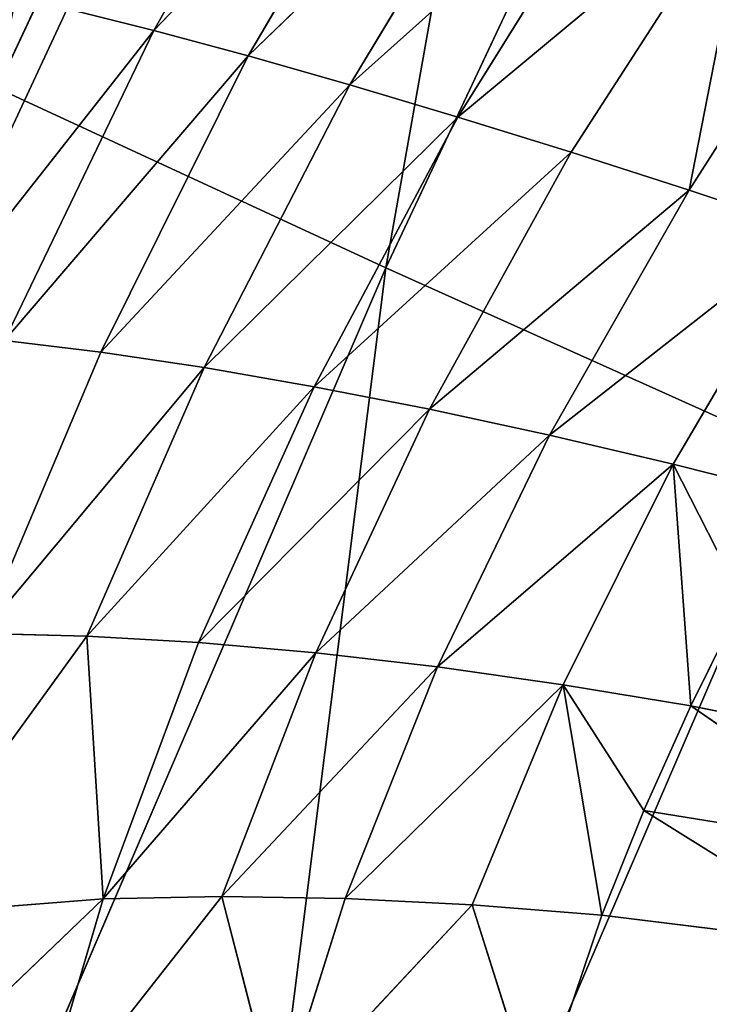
# Model space of a CAD drawing. Extents: x 0 to 500, y 0 to 390.
# Tile 292 of 656: x 22.82 to 25.02, y 282.95 to 286.09. Entities that reach past the tile are written whole.
import ezdxf

# ---------------------------------------------------------------- set-up
doc = ezdxf.new("R2010")
doc.units = 0
doc.header["$LTSCALE"] = 25.4
doc.layers.get('0').update_dxf_attribs({"linetype": 'CONTINUOUS'})

# ---------------------------------------------------------------- blocks, each defined once
blk = doc.blocks.new('ATLANTA505_-_S_STL')
at = {"color": 0}
for p, q in [((22.6425, 114.2838, 104.7587), (23.1236, 114.3053, 103.7258)), ((22.6425, 114.2838, 104.7587), (23.1236, 114.3053, 103.7258)), ((22.6425, 114.2838, 104.7587), (23.4002, 113.9643, 103.7952)), ((22.6425, 114.2838, 104.7587), (23.4002, 113.9643, 103.7952)), ((23.4002, 113.9643, 103.7952), (22.9242, 113.9408, 104.784)), ((23.4002, 113.9643, 103.7952), (22.9242, 113.9408, 104.784)), ((22.9242, 113.9408, 104.784), (23.7017, 113.6425, 103.8762)), ((22.9242, 113.9408, 104.784), (23.7017, 113.6425, 103.8762)), ((22.9242, 113.9408, 104.784), (23.2311, 113.6162, 104.8214)), ((22.9242, 113.9408, 104.784), (23.2311, 113.6162, 104.8214)), ((24.0027, 113.869, 102.7282), (23.4002, 113.9643, 103.7952)), ((23.4002, 113.9643, 103.7952), (24.2978, 113.5564, 102.8553)), ((23.4002, 113.9643, 103.7952), (24.2978, 113.5564, 102.8553)), ((23.4002, 113.9643, 103.7952), (23.7017, 113.6425, 103.8762)), ((23.4002, 113.9643, 103.7952), (23.7017, 113.6425, 103.8762)), ((24.0027, 113.869, 102.7282), (23.4002, 113.9643, 103.7952)), ((23.7017, 113.6425, 103.8762), (23.2311, 113.6162, 104.8214)), ((23.7017, 113.6425, 103.8762), (23.2311, 113.6162, 104.8214)), ((24.2978, 113.5564, 102.8553), (23.7017, 113.6425, 103.8762)), ((23.7017, 113.6425, 103.8762), (24.6152, 113.267, 102.9925)), ((23.7017, 113.6425, 103.8762), (24.6152, 113.267, 102.9925)), ((23.7017, 113.6425, 103.8762), (24.0259, 113.3431, 103.9683)), ((23.7017, 113.6425, 103.8762), (24.0259, 113.3431, 103.9683)), ((24.2978, 113.5564, 102.8553), (23.7017, 113.6425, 103.8762)), ((22.8522, 113.4967, 105.7196), (23.2311, 113.6162, 104.8214)), ((22.8522, 113.4967, 105.7196), (23.2311, 113.6162, 104.8214)), ((23.2311, 113.6162, 104.8214), (24.0259, 113.3431, 103.9683)), ((23.2311, 113.6162, 104.8214), (24.0259, 113.3431, 103.9683)), ((23.2311, 113.6162, 104.8214), (23.5611, 113.313, 104.8708)), ((23.2311, 113.6162, 104.8214), (23.5611, 113.313, 104.8708)), ((23.1872, 113.1951, 105.7275), (22.8522, 113.4967, 105.7196)), ((22.8522, 113.4967, 105.7196), (23.5611, 113.313, 104.8708)), ((22.8522, 113.4967, 105.7196), (23.5611, 113.313, 104.8708)), ((23.1872, 113.1951, 105.7275), (22.8522, 113.4967, 105.7196)), ((23.5611, 113.313, 104.8708), (24.0259, 113.3431, 103.9683)), ((23.5611, 113.313, 104.8708), (24.0259, 113.3431, 103.9683)), ((24.0259, 113.3431, 103.9683), (24.6152, 113.267, 102.9925)), ((24.0259, 113.3431, 103.9683), (24.6152, 113.267, 102.9925)), ((24.0259, 113.3431, 103.9683), (24.9524, 113.0037, 103.1388)), ((24.0259, 113.3431, 103.9683), (24.9524, 113.0037, 103.1388)), ((24.0259, 113.3431, 103.9683), (24.3703, 113.0688, 104.071)), ((24.0259, 113.3431, 103.9683), (24.3703, 113.0688, 104.071)), ((23.1872, 113.1951, 105.7275), (23.5611, 113.313, 104.8708)), ((23.1872, 113.1951, 105.7275), (23.5611, 113.313, 104.8708)), ((23.5611, 113.313, 104.8708), (24.3703, 113.0688, 104.071)), ((23.5611, 113.313, 104.8708), (24.3703, 113.0688, 104.071)), ((23.5611, 113.313, 104.8708), (23.9118, 113.0343, 104.9317)), ((23.5611, 113.313, 104.8708), (23.9118, 113.0343, 104.9317)), ((23.2386, 112.7134, 106.5657), (22.5386, 113.28, 106.6209)), ((23.2386, 112.7134, 106.5657), (22.5386, 113.28, 106.6209)), ((23.1872, 113.1951, 105.7275), (22.5386, 113.28, 106.6209)), ((23.1872, 113.1951, 105.7275), (22.5386, 113.28, 106.6209)), ((23.5433, 112.9172, 105.7479), (23.1872, 113.1951, 105.7275)), ((23.1872, 113.1951, 105.7275), (23.2386, 112.7134, 106.5657)), ((23.1872, 113.1951, 105.7275), (23.2386, 112.7134, 106.5657)), ((23.1872, 113.1951, 105.7275), (23.9118, 113.0343, 104.9317)), ((23.1872, 113.1951, 105.7275), (23.9118, 113.0343, 104.9317)), ((23.5433, 112.9172, 105.7479), (23.1872, 113.1951, 105.7275)), ((23.9118, 113.0343, 104.9317), (24.3703, 113.0688, 104.071)), ((23.9118, 113.0343, 104.9317), (24.3703, 113.0688, 104.071)), ((24.3703, 113.0688, 104.071), (24.9524, 113.0037, 103.1388)), ((24.3703, 113.0688, 104.071), (24.9524, 113.0037, 103.1388)), ((24.3703, 113.0688, 104.071), (25.3066, 112.7688, 103.2929)), ((24.3703, 113.0688, 104.071), (25.3066, 112.7688, 103.2929)), ((24.3703, 113.0688, 104.071), (24.7322, 112.8222, 104.1834)), ((24.3703, 113.0688, 104.071), (24.7322, 112.8222, 104.1834)), ((23.5433, 112.9172, 105.7479), (23.9118, 113.0343, 104.9317)), ((23.5433, 112.9172, 105.7479), (23.9118, 113.0343, 104.9317)), ((23.9118, 113.0343, 104.9317), (24.7322, 112.8222, 104.1834)), ((23.9118, 113.0343, 104.9317), (24.7322, 112.8222, 104.1834)), ((23.9118, 113.0343, 104.9317), (24.2803, 112.7823, 105.0039)), ((23.9118, 113.0343, 104.9317), (24.2803, 112.7823, 105.0039)), ((22.3082, 112.9864, 107.4584), (23.2386, 112.7134, 106.5657)), ((22.3082, 112.9864, 107.4584), (23.2386, 112.7134, 106.5657)), ((23.5433, 112.9172, 105.7479), (23.2386, 112.7134, 106.5657)), ((23.5433, 112.9172, 105.7479), (23.2386, 112.7134, 106.5657)), ((23.9173, 112.6653, 105.7809), (23.5433, 112.9172, 105.7479)), ((23.5433, 112.9172, 105.7479), (24.2803, 112.7823, 105.0039)), ((23.5433, 112.9172, 105.7479), (24.2803, 112.7823, 105.0039)), ((23.9173, 112.6653, 105.7809), (23.5433, 112.9172, 105.7479)), ((24.2803, 112.7823, 105.0039), (24.7322, 112.8222, 104.1834)), ((24.2803, 112.7823, 105.0039), (24.7322, 112.8222, 104.1834)), ((24.7322, 112.8222, 104.1834), (25.3066, 112.7688, 103.2929)), ((24.7322, 112.8222, 104.1834), (25.3066, 112.7688, 103.2929)), ((24.7322, 112.8222, 104.1834), (25.1084, 112.6052, 104.3044)), ((24.7322, 112.8222, 104.1834), (25.1084, 112.6052, 104.3044)), ((23.9173, 112.6653, 105.7809), (24.2803, 112.7823, 105.0039)), ((23.9173, 112.6653, 105.7809), (24.2803, 112.7823, 105.0039)), ((24.2803, 112.7823, 105.0039), (25.1084, 112.6052, 104.3044)), ((24.2803, 112.7823, 105.0039), (25.1084, 112.6052, 104.3044)), ((24.2803, 112.7823, 105.0039), (24.6632, 112.5593, 105.0866)), ((24.2803, 112.7823, 105.0039), (24.6632, 112.5593, 105.0866)), ((25.3066, 112.7688, 103.2929), (25.1084, 112.6052, 104.3044)), ((25.3066, 112.7688, 103.2929), (25.1084, 112.6052, 104.3044)), ((23.2386, 112.7134, 106.5657), (23.0151, 112.442, 107.3247)), ((23.2386, 112.7134, 106.5657), (23.0151, 112.442, 107.3247)), ((23.2386, 112.7134, 106.5657), (23.9173, 112.6653, 105.7809)), ((23.2386, 112.7134, 106.5657), (23.9173, 112.6653, 105.7809)), ((23.2386, 112.7134, 106.5657), (23.6175, 112.4669, 106.5586)), ((23.2386, 112.7134, 106.5657), (23.6175, 112.4669, 106.5586)), ((23.9173, 112.6653, 105.7809), (23.6175, 112.4669, 106.5586)), ((23.9173, 112.6653, 105.7809), (23.6175, 112.4669, 106.5586)), ((23.9173, 112.6653, 105.7809), (24.6632, 112.5593, 105.0866)), ((23.9173, 112.6653, 105.7809), (24.6632, 112.5593, 105.0866)), ((23.9173, 112.6653, 105.7809), (24.3061, 112.4415, 105.8261)), ((23.9173, 112.6653, 105.7809), (24.3061, 112.4415, 105.8261)), ((24.6632, 112.5593, 105.0866), (25.1084, 112.6052, 104.3044)), ((24.6632, 112.5593, 105.0866), (25.1084, 112.6052, 104.3044)), ((25.1084, 112.6052, 104.3044), (25.3839, 112.5964, 103.874)), ((25.1084, 112.6052, 104.3044), (25.3839, 112.5964, 103.874)), ((25.1084, 112.6052, 104.3044), (25.4955, 112.4192, 104.433)), ((25.1084, 112.6052, 104.3044), (25.4955, 112.4192, 104.433)), ((24.6632, 112.5593, 105.0866), (24.3061, 112.4415, 105.8261)), ((24.6632, 112.5593, 105.0866), (24.3061, 112.4415, 105.8261)), ((24.6632, 112.5593, 105.0866), (25.4955, 112.4192, 104.433)), ((24.6632, 112.5593, 105.0866), (25.4955, 112.4192, 104.433)), ((24.6632, 112.5593, 105.0866), (25.0573, 112.3666, 105.179)), ((24.6632, 112.5593, 105.0866), (25.0573, 112.3666, 105.179)), ((23.0151, 112.442, 107.3247), (23.6175, 112.4669, 106.5586)), ((23.0151, 112.442, 107.3247), (23.6175, 112.4669, 106.5586)), ((23.6175, 112.4669, 106.5586), (24.3061, 112.4415, 105.8261)), ((23.6175, 112.4669, 106.5586), (24.3061, 112.4415, 105.8261)), ((23.6175, 112.4669, 106.5586), (24.0114, 112.2476, 106.5652)), ((23.6175, 112.4669, 106.5586), (24.0114, 112.2476, 106.5652)), ((23.6175, 112.4669, 106.5586), (23.7955, 111.9952, 107.2502)), ((23.6175, 112.4669, 106.5586), (23.7955, 111.9952, 107.2502)), ((24.3061, 112.4415, 105.8261), (24.0114, 112.2476, 106.5652)), ((24.3061, 112.4415, 105.8261), (24.0114, 112.2476, 106.5652)), ((24.3061, 112.4415, 105.8261), (24.7062, 112.2473, 105.8829)), ((25.0573, 112.3666, 105.179), (24.3061, 112.4415, 105.8261)), ((25.0573, 112.3666, 105.179), (24.3061, 112.4415, 105.8261)), ((24.3061, 112.4415, 105.8261), (24.7062, 112.2473, 105.8829)), ((25.4955, 112.4192, 104.433), (25.0573, 112.3666, 105.179)), ((25.4955, 112.4192, 104.433), (25.0573, 112.3666, 105.179)), ((24.7062, 112.2473, 105.8829), (25.0573, 112.3666, 105.179)), ((24.7062, 112.2473, 105.8829), (25.0573, 112.3666, 105.179)), ((25.0573, 112.3666, 105.179), (25.459, 112.2053, 105.2802)), ((25.114, 112.0838, 105.9506), (25.0573, 112.3666, 105.179)), ((25.114, 112.0838, 105.9506), (25.0573, 112.3666, 105.179)), ((25.2795, 112.1528, 105.6146), (25.0573, 112.3666, 105.179)), ((25.2795, 112.1528, 105.6146), (25.0573, 112.3666, 105.179)), ((25.0573, 112.3666, 105.179), (25.459, 112.2053, 105.2802)), ((24.0114, 112.2476, 106.5652), (23.7955, 111.9952, 107.2502)), ((24.0114, 112.2476, 106.5652), (23.7955, 111.9952, 107.2502)), ((24.7062, 112.2473, 105.8829), (24.0114, 112.2476, 106.5652)), ((24.0114, 112.2476, 106.5652), (24.4167, 112.057, 106.5853)), ((24.0114, 112.2476, 106.5652), (24.4167, 112.057, 106.5853)), ((24.7062, 112.2473, 105.8829), (24.0114, 112.2476, 106.5652)), ((24.7062, 112.2473, 105.8829), (24.4167, 112.057, 106.5853)), ((24.7062, 112.2473, 105.8829), (24.4167, 112.057, 106.5853)), ((24.8298, 111.8963, 106.6185), (24.7062, 112.2473, 105.8829)), ((24.9643, 111.9986, 106.2847), (24.7062, 112.2473, 105.8829)), ((24.8298, 111.8963, 106.6185), (24.7062, 112.2473, 105.8829)), ((24.9643, 111.9986, 106.2847), (24.7062, 112.2473, 105.8829)), ((25.114, 112.0838, 105.9506), (24.7062, 112.2473, 105.8829)), ((25.114, 112.0838, 105.9506), (24.7062, 112.2473, 105.8829)), ((25.2795, 112.1528, 105.6146), (25.114, 112.0838, 105.9506)), ((25.2795, 112.1528, 105.6146), (25.114, 112.0838, 105.9506)), ((25.114, 112.0838, 105.9506), (24.9643, 111.9986, 106.2847)), ((25.114, 112.0838, 105.9506), (24.9643, 111.9986, 106.2847)), ((25.114, 112.0838, 105.9506), (25.9385, 111.85, 106.1152)), ((25.114, 112.0838, 105.9506), (25.9385, 111.85, 106.1152)), ((25.114, 112.0838, 105.9506), (25.7944, 111.765, 106.4187)), ((25.114, 112.0838, 105.9506), (25.7944, 111.765, 106.4187)), ((23.7955, 111.9952, 107.2502), (24.4167, 112.057, 106.5853)), ((23.7955, 111.9952, 107.2502), (24.4167, 112.057, 106.5853)), ((24.4167, 112.057, 106.5853), (24.8298, 111.8963, 106.6185)), ((24.4167, 112.057, 106.5853), (24.8298, 111.8963, 106.6185)), ((24.4167, 112.057, 106.5853), (24.6219, 111.6594, 107.2362)), ((24.4167, 112.057, 106.5853), (24.6219, 111.6594, 107.2362)), ((24.9643, 111.9986, 106.2847), (24.8298, 111.8963, 106.6185)), ((24.9643, 111.9986, 106.2847), (24.8298, 111.8963, 106.6185)), ((24.9643, 111.9986, 106.2847), (25.6651, 111.6654, 106.7213)), ((25.7944, 111.765, 106.4187), (24.9643, 111.9986, 106.2847)), ((25.7944, 111.765, 106.4187), (24.9643, 111.9986, 106.2847)), ((24.9643, 111.9986, 106.2847), (25.6651, 111.6654, 106.7213)), ((24.6219, 111.6594, 107.2362), (24.8298, 111.8963, 106.6185)), ((24.6219, 111.6594, 107.2362), (24.8298, 111.8963, 106.6185)), ((25.6651, 111.6654, 106.7213), (24.8298, 111.8963, 106.6185)), ((25.6651, 111.6654, 106.7213), (24.8298, 111.8963, 106.6185)), ((22.901, 58.2828, 103.9788), (24.1407, 50.8892, 104.5523)), ((22.901, 58.2828, 103.9788), (24.1407, 50.8892, 104.5523)), ((22.901, 58.2828, 103.9788), (25.06, 58.2797, 99.3805)), ((22.901, 58.2828, 103.9788), (25.06, 58.2797, 99.3805)), ((24.1407, 50.8892, 104.5523), (22.1228, 50.8928, 109.2482)), ((24.1407, 50.8892, 104.5523), (22.1228, 50.8928, 109.2482)), ((26.29, 50.8859, 99.9853), (24.1407, 50.8892, 104.5523)), ((24.1407, 50.8892, 104.5523), (25.4852, 43.5213, 105.1564)), ((24.1407, 50.8892, 104.5523), (25.4852, 43.5213, 105.1564)), ((26.29, 50.8859, 99.9853), (24.1407, 50.8892, 104.5523)), ((23.4777, 43.5251, 109.8183), (25.4852, 43.5213, 105.1564)), ((23.4777, 43.5251, 109.8183), (25.4852, 43.5213, 105.1564))]:
    blk.add_line(p, q, dxfattribs=at)
mesh = blk.add_polyface(dxfattribs=at)
corners = [(22.8733, 114.6621, 103.6682), (22.6425, 114.2838, 104.7587), (23.1236, 114.3053, 103.7258)]
mesh.append_faces([[corners[k] for k in face] for face in [(0, 1, 2)]], dxfattribs={"color": 0})
mesh = blk.add_polyface(dxfattribs=at)
corners = [(23.1236, 114.3053, 103.7258), (23.4002, 113.9643, 103.7952), (24.0027, 113.869, 102.7282), (22.6425, 114.2838, 104.7587)]
mesh.append_faces([[corners[k] for k in face] for face in [(0, 1, 2), (1, 0, 3)]], dxfattribs={"vtx0": -1, "color": 0})
mesh = blk.add_polyface(dxfattribs=at)
corners = [(22.6425, 114.2838, 104.7587), (22.9242, 113.9408, 104.784), (23.4002, 113.9643, 103.7952)]
mesh.append_faces([[corners[k] for k in face] for face in [(0, 1, 2)]], dxfattribs={"color": 0})
mesh = blk.add_polyface(dxfattribs=at)
corners = [(22.8522, 113.4967, 105.7196), (23.2311, 113.6162, 104.8214), (22.9242, 113.9408, 104.784)]
mesh.append_faces([[corners[k] for k in face] for face in [(0, 1, 2)]], dxfattribs={"color": 0})
mesh = blk.add_polyface(dxfattribs=at)
corners = [(22.9242, 113.9408, 104.784), (23.7017, 113.6425, 103.8762), (23.4002, 113.9643, 103.7952)]
mesh.append_faces([[corners[k] for k in face] for face in [(0, 1, 2)]], dxfattribs={"color": 0})
mesh = blk.add_polyface(dxfattribs=at)
corners = [(23.2311, 113.6162, 104.8214), (23.7017, 113.6425, 103.8762), (22.9242, 113.9408, 104.784)]
mesh.append_faces([[corners[k] for k in face] for face in [(0, 1, 2)]], dxfattribs={"color": 0})
mesh = blk.add_polyface(dxfattribs=at)
corners = [(23.4002, 113.9643, 103.7952), (24.2978, 113.5564, 102.8553), (24.0027, 113.869, 102.7282)]
mesh.append_faces([[corners[k] for k in face] for face in [(0, 1, 2)]], dxfattribs={"color": 0})
mesh = blk.add_polyface(dxfattribs=at)
corners = [(23.7017, 113.6425, 103.8762), (24.2978, 113.5564, 102.8553), (23.4002, 113.9643, 103.7952)]
mesh.append_faces([[corners[k] for k in face] for face in [(0, 1, 2)]], dxfattribs={"color": 0})
mesh = blk.add_polyface(dxfattribs=at)
corners = [(23.2311, 113.6162, 104.8214), (24.0259, 113.3431, 103.9683), (23.7017, 113.6425, 103.8762)]
mesh.append_faces([[corners[k] for k in face] for face in [(0, 1, 2)]], dxfattribs={"color": 0})
mesh = blk.add_polyface(dxfattribs=at)
corners = [(23.7017, 113.6425, 103.8762), (24.6152, 113.267, 102.9925), (24.2978, 113.5564, 102.8553)]
mesh.append_faces([[corners[k] for k in face] for face in [(0, 1, 2)]], dxfattribs={"color": 0})
mesh = blk.add_polyface(dxfattribs=at)
corners = [(24.0259, 113.3431, 103.9683), (24.6152, 113.267, 102.9925), (23.7017, 113.6425, 103.8762)]
mesh.append_faces([[corners[k] for k in face] for face in [(0, 1, 2)]], dxfattribs={"color": 0})
mesh = blk.add_polyface(dxfattribs=at)
corners = [(22.8522, 113.4967, 105.7196), (23.5611, 113.313, 104.8708), (23.2311, 113.6162, 104.8214)]
mesh.append_faces([[corners[k] for k in face] for face in [(0, 1, 2)]], dxfattribs={"color": 0})
mesh = blk.add_polyface(dxfattribs=at)
corners = [(23.5611, 113.313, 104.8708), (24.0259, 113.3431, 103.9683), (23.2311, 113.6162, 104.8214)]
mesh.append_faces([[corners[k] for k in face] for face in [(0, 1, 2)]], dxfattribs={"color": 0})
mesh = blk.add_polyface(dxfattribs=at)
corners = [(22.5386, 113.28, 106.6209), (23.1872, 113.1951, 105.7275), (22.8522, 113.4967, 105.7196)]
mesh.append_faces([[corners[k] for k in face] for face in [(0, 1, 2)]], dxfattribs={"color": 0})
mesh = blk.add_polyface(dxfattribs=at)
corners = [(23.1872, 113.1951, 105.7275), (23.5611, 113.313, 104.8708), (22.8522, 113.4967, 105.7196)]
mesh.append_faces([[corners[k] for k in face] for face in [(0, 1, 2)]], dxfattribs={"color": 0})
mesh = blk.add_polyface(dxfattribs=at)
corners = [(23.5611, 113.313, 104.8708), (24.3703, 113.0688, 104.071), (24.0259, 113.3431, 103.9683)]
mesh.append_faces([[corners[k] for k in face] for face in [(0, 1, 2)]], dxfattribs={"color": 0})
mesh = blk.add_polyface(dxfattribs=at)
corners = [(24.0259, 113.3431, 103.9683), (24.9524, 113.0037, 103.1388), (24.6152, 113.267, 102.9925)]
mesh.append_faces([[corners[k] for k in face] for face in [(0, 1, 2)]], dxfattribs={"color": 0})
mesh = blk.add_polyface(dxfattribs=at)
corners = [(24.3703, 113.0688, 104.071), (24.9524, 113.0037, 103.1388), (24.0259, 113.3431, 103.9683)]
mesh.append_faces([[corners[k] for k in face] for face in [(0, 1, 2)]], dxfattribs={"color": 0})
mesh = blk.add_polyface(dxfattribs=at)
corners = [(23.1872, 113.1951, 105.7275), (23.9118, 113.0343, 104.9317), (23.5611, 113.313, 104.8708)]
mesh.append_faces([[corners[k] for k in face] for face in [(0, 1, 2)]], dxfattribs={"color": 0})
mesh = blk.add_polyface(dxfattribs=at)
corners = [(23.9118, 113.0343, 104.9317), (24.3703, 113.0688, 104.071), (23.5611, 113.313, 104.8708)]
mesh.append_faces([[corners[k] for k in face] for face in [(0, 1, 2)]], dxfattribs={"color": 0})
mesh = blk.add_polyface(dxfattribs=at)
corners = [(22.3082, 112.9864, 107.4584), (23.2386, 112.7134, 106.5657), (22.5386, 113.28, 106.6209)]
mesh.append_faces([[corners[k] for k in face] for face in [(0, 1, 2)]], dxfattribs={"color": 0})
mesh = blk.add_polyface(dxfattribs=at)
corners = [(22.5386, 113.28, 106.6209), (23.2386, 112.7134, 106.5657), (23.1872, 113.1951, 105.7275)]
mesh.append_faces([[corners[k] for k in face] for face in [(0, 1, 2)]], dxfattribs={"color": 0})
mesh = blk.add_polyface(dxfattribs=at)
corners = [(23.2386, 112.7134, 106.5657), (23.5433, 112.9172, 105.7479), (23.1872, 113.1951, 105.7275)]
mesh.append_faces([[corners[k] for k in face] for face in [(0, 1, 2)]], dxfattribs={"color": 0})
mesh = blk.add_polyface(dxfattribs=at)
corners = [(23.5433, 112.9172, 105.7479), (23.9118, 113.0343, 104.9317), (23.1872, 113.1951, 105.7275)]
mesh.append_faces([[corners[k] for k in face] for face in [(0, 1, 2)]], dxfattribs={"color": 0})
mesh = blk.add_polyface(dxfattribs=at)
corners = [(23.9118, 113.0343, 104.9317), (24.7322, 112.8222, 104.1834), (24.3703, 113.0688, 104.071)]
mesh.append_faces([[corners[k] for k in face] for face in [(0, 1, 2)]], dxfattribs={"color": 0})
mesh = blk.add_polyface(dxfattribs=at)
corners = [(24.3703, 113.0688, 104.071), (25.3066, 112.7688, 103.2929), (24.9524, 113.0037, 103.1388)]
mesh.append_faces([[corners[k] for k in face] for face in [(0, 1, 2)]], dxfattribs={"color": 0})
mesh = blk.add_polyface(dxfattribs=at)
corners = [(24.7322, 112.8222, 104.1834), (25.3066, 112.7688, 103.2929), (24.3703, 113.0688, 104.071)]
mesh.append_faces([[corners[k] for k in face] for face in [(0, 1, 2)]], dxfattribs={"color": 0})
mesh = blk.add_polyface(dxfattribs=at)
corners = [(23.5433, 112.9172, 105.7479), (24.2803, 112.7823, 105.0039), (23.9118, 113.0343, 104.9317)]
mesh.append_faces([[corners[k] for k in face] for face in [(0, 1, 2)]], dxfattribs={"color": 0})
mesh = blk.add_polyface(dxfattribs=at)
corners = [(24.2803, 112.7823, 105.0039), (24.7322, 112.8222, 104.1834), (23.9118, 113.0343, 104.9317)]
mesh.append_faces([[corners[k] for k in face] for face in [(0, 1, 2)]], dxfattribs={"color": 0})
mesh = blk.add_polyface(dxfattribs=at)
corners = [(22.3082, 112.9864, 107.4584), (23.0151, 112.442, 107.3247), (23.2386, 112.7134, 106.5657)]
mesh.append_faces([[corners[k] for k in face] for face in [(0, 1, 2)]], dxfattribs={"color": 0})
mesh = blk.add_polyface(dxfattribs=at)
corners = [(23.2386, 112.7134, 106.5657), (23.9173, 112.6653, 105.7809), (23.5433, 112.9172, 105.7479)]
mesh.append_faces([[corners[k] for k in face] for face in [(0, 1, 2)]], dxfattribs={"color": 0})
mesh = blk.add_polyface(dxfattribs=at)
corners = [(23.9173, 112.6653, 105.7809), (24.2803, 112.7823, 105.0039), (23.5433, 112.9172, 105.7479)]
mesh.append_faces([[corners[k] for k in face] for face in [(0, 1, 2)]], dxfattribs={"color": 0})
mesh = blk.add_polyface(dxfattribs=at)
corners = [(24.2803, 112.7823, 105.0039), (25.1084, 112.6052, 104.3044), (24.7322, 112.8222, 104.1834)]
mesh.append_faces([[corners[k] for k in face] for face in [(0, 1, 2)]], dxfattribs={"color": 0})
mesh = blk.add_polyface(dxfattribs=at)
corners = [(25.1084, 112.6052, 104.3044), (25.3066, 112.7688, 103.2929), (24.7322, 112.8222, 104.1834)]
mesh.append_faces([[corners[k] for k in face] for face in [(0, 1, 2)]], dxfattribs={"color": 0})
mesh = blk.add_polyface(dxfattribs=at)
corners = [(23.9173, 112.6653, 105.7809), (24.6632, 112.5593, 105.0866), (24.2803, 112.7823, 105.0039)]
mesh.append_faces([[corners[k] for k in face] for face in [(0, 1, 2)]], dxfattribs={"color": 0})
mesh = blk.add_polyface(dxfattribs=at)
corners = [(24.6632, 112.5593, 105.0866), (25.1084, 112.6052, 104.3044), (24.2803, 112.7823, 105.0039)]
mesh.append_faces([[corners[k] for k in face] for face in [(0, 1, 2)]], dxfattribs={"color": 0})
mesh = blk.add_polyface(dxfattribs=at)
corners = [(25.1084, 112.6052, 104.3044), (25.3839, 112.5964, 103.874), (25.3066, 112.7688, 103.2929)]
mesh.append_faces([[corners[k] for k in face] for face in [(0, 1, 2)]], dxfattribs={"color": 0})
mesh = blk.add_polyface(dxfattribs=at)
corners = [(23.0151, 112.442, 107.3247), (23.6175, 112.4669, 106.5586), (23.2386, 112.7134, 106.5657)]
mesh.append_faces([[corners[k] for k in face] for face in [(0, 1, 2)]], dxfattribs={"color": 0})
mesh = blk.add_polyface(dxfattribs=at)
corners = [(23.2386, 112.7134, 106.5657), (23.6175, 112.4669, 106.5586), (23.9173, 112.6653, 105.7809)]
mesh.append_faces([[corners[k] for k in face] for face in [(0, 1, 2)]], dxfattribs={"color": 0})
mesh = blk.add_polyface(dxfattribs=at)
corners = [(23.6175, 112.4669, 106.5586), (24.3061, 112.4415, 105.8261), (23.9173, 112.6653, 105.7809)]
mesh.append_faces([[corners[k] for k in face] for face in [(0, 1, 2)]], dxfattribs={"color": 0})
mesh = blk.add_polyface(dxfattribs=at)
corners = [(24.3061, 112.4415, 105.8261), (24.6632, 112.5593, 105.0866), (23.9173, 112.6653, 105.7809)]
mesh.append_faces([[corners[k] for k in face] for face in [(0, 1, 2)]], dxfattribs={"color": 0})
mesh = blk.add_polyface(dxfattribs=at)
corners = [(24.6632, 112.5593, 105.0866), (25.4955, 112.4192, 104.433), (25.1084, 112.6052, 104.3044)]
mesh.append_faces([[corners[k] for k in face] for face in [(0, 1, 2)]], dxfattribs={"color": 0})
mesh = blk.add_polyface(dxfattribs=at)
corners = [(25.4955, 112.4192, 104.433), (25.3839, 112.5964, 103.874), (25.1084, 112.6052, 104.3044)]
mesh.append_faces([[corners[k] for k in face] for face in [(0, 1, 2)]], dxfattribs={"color": 0})
mesh = blk.add_polyface(dxfattribs=at)
corners = [(24.3061, 112.4415, 105.8261), (25.0573, 112.3666, 105.179), (24.6632, 112.5593, 105.0866)]
mesh.append_faces([[corners[k] for k in face] for face in [(0, 1, 2)]], dxfattribs={"color": 0})
mesh = blk.add_polyface(dxfattribs=at)
corners = [(25.0573, 112.3666, 105.179), (25.4955, 112.4192, 104.433), (24.6632, 112.5593, 105.0866)]
mesh.append_faces([[corners[k] for k in face] for face in [(0, 1, 2)]], dxfattribs={"color": 0})
mesh = blk.add_polyface(dxfattribs=at)
corners = [(23.0151, 112.442, 107.3247), (23.7955, 111.9952, 107.2502), (23.6175, 112.4669, 106.5586)]
mesh.append_faces([[corners[k] for k in face] for face in [(0, 1, 2)]], dxfattribs={"color": 0})
mesh = blk.add_polyface(dxfattribs=at)
corners = [(24.0114, 112.2476, 106.5652), (24.3061, 112.4415, 105.8261), (23.6175, 112.4669, 106.5586)]
mesh.append_faces([[corners[k] for k in face] for face in [(0, 1, 2)]], dxfattribs={"color": 0})
mesh = blk.add_polyface(dxfattribs=at)
corners = [(23.7955, 111.9952, 107.2502), (24.0114, 112.2476, 106.5652), (23.6175, 112.4669, 106.5586)]
mesh.append_faces([[corners[k] for k in face] for face in [(0, 1, 2)]], dxfattribs={"color": 0})
mesh = blk.add_polyface(dxfattribs=at)
corners = [(24.0114, 112.2476, 106.5652), (24.7062, 112.2473, 105.8829), (24.3061, 112.4415, 105.8261)]
mesh.append_faces([[corners[k] for k in face] for face in [(0, 1, 2)]], dxfattribs={"color": 0})
mesh = blk.add_polyface(dxfattribs=at)
corners = [(24.7062, 112.2473, 105.8829), (25.0573, 112.3666, 105.179), (24.3061, 112.4415, 105.8261)]
mesh.append_faces([[corners[k] for k in face] for face in [(0, 1, 2)]], dxfattribs={"color": 0})
mesh = blk.add_polyface(dxfattribs=at)
corners = [(25.459, 112.2053, 105.2802), (25.4955, 112.4192, 104.433), (25.0573, 112.3666, 105.179)]
mesh.append_faces([[corners[k] for k in face] for face in [(0, 1, 2)]], dxfattribs={"color": 0})
mesh = blk.add_polyface(dxfattribs=at)
corners = [(25.114, 112.0838, 105.9506), (25.0573, 112.3666, 105.179), (24.7062, 112.2473, 105.8829)]
mesh.append_faces([[corners[k] for k in face] for face in [(0, 1, 2)]], dxfattribs={"color": 0})
mesh = blk.add_polyface(dxfattribs=at)
corners = [(25.114, 112.0838, 105.9506), (25.2795, 112.1528, 105.6146), (25.0573, 112.3666, 105.179)]
mesh.append_faces([[corners[k] for k in face] for face in [(0, 1, 2)]], dxfattribs={"color": 0})
mesh = blk.add_polyface(dxfattribs=at)
corners = [(25.2795, 112.1528, 105.6146), (25.459, 112.2053, 105.2802), (25.0573, 112.3666, 105.179)]
mesh.append_faces([[corners[k] for k in face] for face in [(0, 1, 2)]], dxfattribs={"color": 0})
mesh = blk.add_polyface(dxfattribs=at)
corners = [(23.7955, 111.9952, 107.2502), (24.4167, 112.057, 106.5853), (24.0114, 112.2476, 106.5652)]
mesh.append_faces([[corners[k] for k in face] for face in [(0, 1, 2)]], dxfattribs={"color": 0})
mesh = blk.add_polyface(dxfattribs=at)
corners = [(24.4167, 112.057, 106.5853), (24.7062, 112.2473, 105.8829), (24.0114, 112.2476, 106.5652)]
mesh.append_faces([[corners[k] for k in face] for face in [(0, 1, 2)]], dxfattribs={"color": 0})
mesh = blk.add_polyface(dxfattribs=at)
corners = [(24.8298, 111.8963, 106.6185), (24.7062, 112.2473, 105.8829), (24.4167, 112.057, 106.5853)]
mesh.append_faces([[corners[k] for k in face] for face in [(0, 1, 2)]], dxfattribs={"color": 0})
mesh = blk.add_polyface(dxfattribs=at)
corners = [(24.8298, 111.8963, 106.6185), (24.9643, 111.9986, 106.2847), (24.7062, 112.2473, 105.8829)]
mesh.append_faces([[corners[k] for k in face] for face in [(0, 1, 2)]], dxfattribs={"color": 0})
mesh = blk.add_polyface(dxfattribs=at)
corners = [(24.9643, 111.9986, 106.2847), (25.114, 112.0838, 105.9506), (24.7062, 112.2473, 105.8829)]
mesh.append_faces([[corners[k] for k in face] for face in [(0, 1, 2)]], dxfattribs={"color": 0})
mesh = blk.add_polyface(dxfattribs=at)
corners = [(25.9385, 111.85, 106.1152), (25.2795, 112.1528, 105.6146), (25.114, 112.0838, 105.9506)]
mesh.append_faces([[corners[k] for k in face] for face in [(0, 1, 2)]], dxfattribs={"color": 0})
mesh = blk.add_polyface(dxfattribs=at)
corners = [(25.7944, 111.765, 106.4187), (25.114, 112.0838, 105.9506), (24.9643, 111.9986, 106.2847)]
mesh.append_faces([[corners[k] for k in face] for face in [(0, 1, 2)]], dxfattribs={"color": 0})
mesh = blk.add_polyface(dxfattribs=at)
corners = [(25.7944, 111.765, 106.4187), (25.9385, 111.85, 106.1152), (25.114, 112.0838, 105.9506)]
mesh.append_faces([[corners[k] for k in face] for face in [(0, 1, 2)]], dxfattribs={"color": 0})
mesh = blk.add_polyface(dxfattribs=at)
corners = [(23.7955, 111.9952, 107.2502), (24.6219, 111.6594, 107.2362), (24.4167, 112.057, 106.5853)]
mesh.append_faces([[corners[k] for k in face] for face in [(0, 1, 2)]], dxfattribs={"color": 0})
mesh = blk.add_polyface(dxfattribs=at)
corners = [(24.6219, 111.6594, 107.2362), (24.8298, 111.8963, 106.6185), (24.4167, 112.057, 106.5853)]
mesh.append_faces([[corners[k] for k in face] for face in [(0, 1, 2)]], dxfattribs={"color": 0})
mesh = blk.add_polyface(dxfattribs=at)
corners = [(25.6651, 111.6654, 106.7213), (24.9643, 111.9986, 106.2847), (24.8298, 111.8963, 106.6185)]
mesh.append_faces([[corners[k] for k in face] for face in [(0, 1, 2)]], dxfattribs={"color": 0})
mesh = blk.add_polyface(dxfattribs=at)
corners = [(25.6651, 111.6654, 106.7213), (25.7944, 111.765, 106.4187), (24.9643, 111.9986, 106.2847)]
mesh.append_faces([[corners[k] for k in face] for face in [(0, 1, 2)]], dxfattribs={"color": 0})
mesh = blk.add_polyface(dxfattribs=at)
corners = [(24.6219, 111.6594, 107.2362), (25.6651, 111.6654, 106.7213), (24.8298, 111.8963, 106.6185)]
mesh.append_faces([[corners[k] for k in face] for face in [(0, 1, 2)]], dxfattribs={"color": 0})
mesh = blk.add_polyface(dxfattribs=at)
corners = [(25.4654, 111.4401, 107.2803), (25.6651, 111.6654, 106.7213), (24.6219, 111.6594, 107.2362)]
mesh.append_faces([[corners[k] for k in face] for face in [(0, 1, 2)]], dxfattribs={"color": 0})
mesh = blk.add_polyface(dxfattribs=at)
corners = [(22.901, 58.2828, 103.9788), (23.9339, 65.6967, 98.8086), (25.06, 58.2797, 99.3805), (21.7668, 65.6994, 103.436)]
mesh.append_faces([[corners[k] for k in face] for face in [(0, 1, 2), (1, 0, 3)]], dxfattribs={"vtx0": -1, "color": 0})
mesh = blk.add_polyface(dxfattribs=at)
corners = [(22.1228, 50.8928, 109.2482), (22.901, 58.2828, 103.9788), (24.1407, 50.8892, 104.5523), (20.8742, 58.2861, 108.7065)]
mesh.append_faces([[corners[k] for k in face] for face in [(0, 1, 2), (1, 0, 3)]], dxfattribs={"vtx0": -1, "color": 0})
mesh = blk.add_polyface(dxfattribs=at)
corners = [(24.1407, 50.8892, 104.5523), (25.06, 58.2797, 99.3805), (26.29, 50.8859, 99.9853), (22.901, 58.2828, 103.9788)]
mesh.append_faces([[corners[k] for k in face] for face in [(0, 1, 2), (1, 0, 3)]], dxfattribs={"vtx0": -1, "color": 0})
mesh = blk.add_polyface(dxfattribs=at)
corners = [(23.4777, 43.5251, 109.8183), (24.1407, 50.8892, 104.5523), (25.4852, 43.5213, 105.1564), (22.1228, 50.8928, 109.2482)]
mesh.append_faces([[corners[k] for k in face] for face in [(0, 1, 2), (1, 0, 3)]], dxfattribs={"vtx0": -1, "color": 0})
mesh = blk.add_polyface(dxfattribs=at)
corners = [(25.4852, 43.5213, 105.1564), (26.29, 50.8859, 99.9853), (27.6232, 43.5179, 100.6227), (24.1407, 50.8892, 104.5523)]
mesh.append_faces([[corners[k] for k in face] for face in [(0, 1, 2), (1, 0, 3)]], dxfattribs={"vtx0": -1, "color": 0})
mesh = blk.add_polyface(dxfattribs=at)
corners = [(24.9386, 36.1857, 110.4168), (25.4852, 43.5213, 105.1564), (26.934, 36.182, 105.791), (23.4777, 43.5251, 109.8183)]
mesh.append_faces([[corners[k] for k in face] for face in [(0, 1, 2), (1, 0, 3)]], dxfattribs={"vtx0": -1, "color": 0})
mesh = blk.add_polyface(dxfattribs=at)
corners = [(26.5048, 28.8774, 111.0436), (26.934, 36.182, 105.791), (28.4868, 28.874, 106.4558), (24.9386, 36.1857, 110.4168)]
mesh.append_faces([[corners[k] for k in face] for face in [(0, 1, 2), (1, 0, 3)]], dxfattribs={"vtx0": -1, "color": 0})

msp = doc.modelspace()

# ---------------------------------------------------------------- block references
at = {"color": 254, "extrusion": (0, -1, 1.11022e-16)}
msp.add_blockref('ATLANTA505_-_S_STL', (-0.1495, -0.01, -389.8516), dxfattribs=at)

doc.saveas('drawing.dxf')
